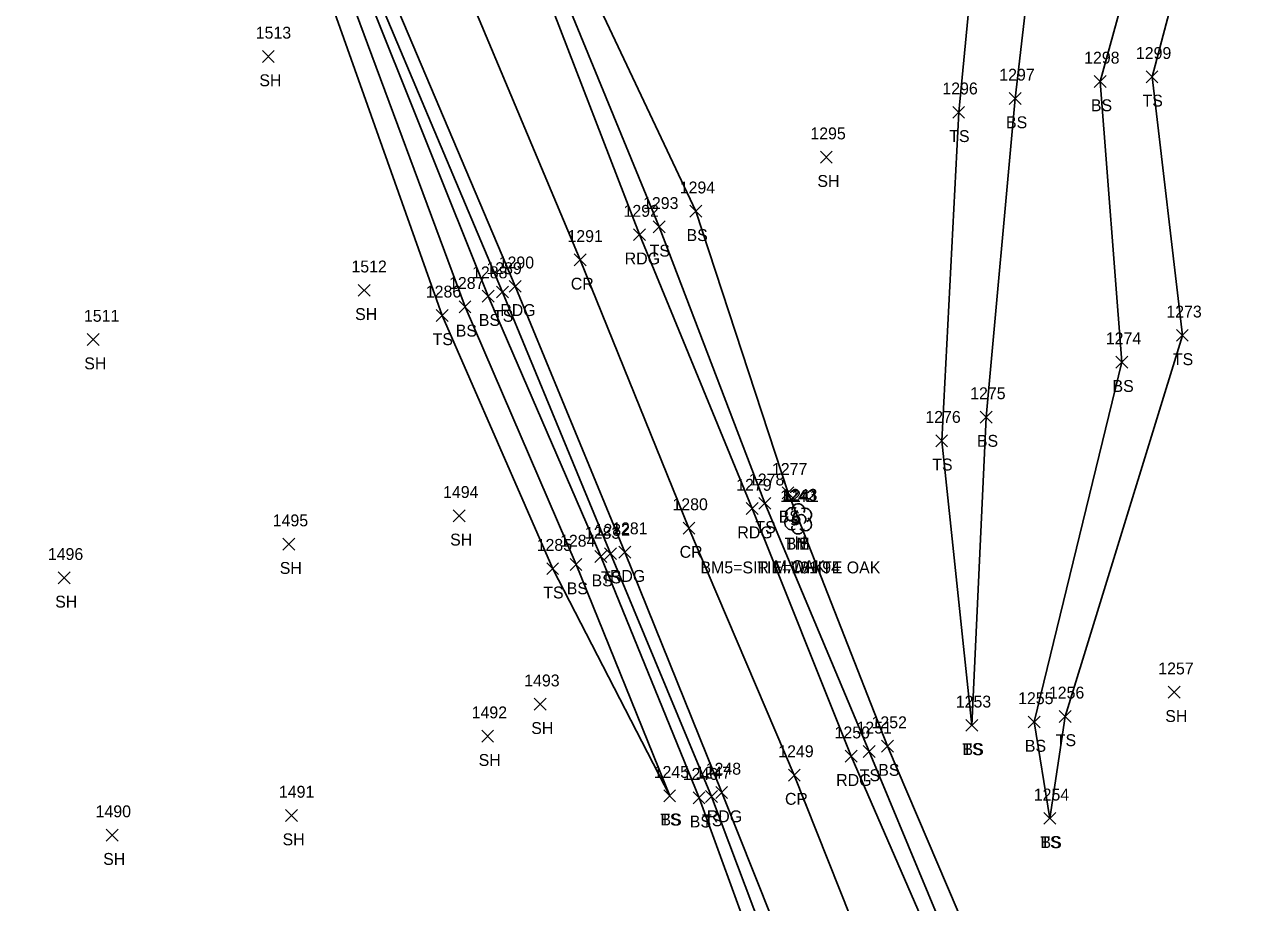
# Model space of a CAD drawing. Extents: x 1472233 to 1475777, y 540726 to 543442.
# Drawn here: x 1475192.5 to 1475396.7, y 542619 to 542766.7 of the extents above; entities that cross this region are included whole.
import ezdxf

# ---------------------------------------------------------------- set-up
doc = ezdxf.new("R2010")
doc.units = 0
for name, color, linetype in [('C_A', 7, 'Continuous'), ('C_C', 7, 'Continuous'), ('C_I', 7, 'Continuous'), ('CBP', 7, 'Continuous'), ('CPBM', 7, 'Continuous'), ('L_A', 7, 'Continuous'), ('L_C', 7, 'Continuous'), ('L_I', 7, 'Continuous'), ('L_TIC', 7, 'Continuous'), ('LELB', 7, 'Continuous'), ('LTD', 7, 'Continuous'), ('P_A', 7, 'Continuous'), ('P_I', 7, 'Continuous'), ('P_TIC', 7, 'Continuous'), ('PEU', 7, 'Continuous'), ('PRC', 7, 'Continuous')]:
    doc.layers.add(name, color=color, linetype=linetype)

msp = doc.modelspace()

# ---------------------------------------------------------------- linework, layer by layer
at = {"layer": 'CBP'}
for radius in [0.625, 0.0833]:
    msp.add_circle((1475322.26, 542683.4), radius, dxfattribs=at)
at = {"layer": 'CPBM'}
for p, q in [((1475321.72, 542682.9), (1475321.72, 542683.9)), ((1475321.72, 542683.9), (1475322.72, 542683.9)), ((1475322.22, 542683.4), (1475322.22, 542683.4)), ((1475322.22, 542683.4), (1475322.22, 542683.4)), ((1475322.72, 542683.9), (1475322.72, 542682.9)), ((1475322.72, 542682.9), (1475321.72, 542682.9))]:
    msp.add_line(p, q, dxfattribs=at)
at = {"layer": 'L_TIC'}
for points in [[(1475232.52, 542760.29), (1475234.52, 542762.29)], [(1475234.52, 542760.29), (1475232.52, 542762.29)], [(1475381.09, 542756.87), (1475383.09, 542758.87)], [(1475383.09, 542756.87), (1475381.09, 542758.87)], [(1475372.37, 542756.09), (1475374.37, 542758.09)], [(1475374.37, 542756.09), (1475372.37, 542758.09)], [(1475358.1, 542753.23), (1475360.1, 542755.23)], [(1475360.1, 542753.23), (1475358.1, 542755.23)], [(1475348.59, 542750.91), (1475350.59, 542752.91)], [(1475350.59, 542750.91), (1475348.59, 542752.91)], [(1475326.34, 542743.36), (1475328.34, 542745.36)], [(1475328.34, 542743.36), (1475326.34, 542745.36)], [(1475304.38, 542734.27), (1475306.38, 542736.27)], [(1475306.38, 542734.27), (1475304.38, 542736.27)], [(1475298.22, 542731.65), (1475300.22, 542733.65)], [(1475300.22, 542731.65), (1475298.22, 542733.65)], [(1475248.62, 542720.99), (1475250.62, 542722.99)], [(1475250.62, 542720.99), (1475248.62, 542722.99)], [(1475271.88, 542720.7), (1475273.88, 542722.7)], [(1475273.88, 542720.7), (1475271.88, 542722.7)], [(1475265.59, 542718.21), (1475267.59, 542720.21)], [(1475267.59, 542718.21), (1475265.59, 542720.21)], [(1475269.47, 542720), (1475271.47, 542722)], [(1475271.47, 542720), (1475269.47, 542722)], [(1475261.73, 542716.77), (1475263.73, 542718.77)], [(1475263.73, 542716.77), (1475261.73, 542718.77)], [(1475203.08, 542712.7), (1475205.08, 542714.7)], [(1475205.08, 542712.7), (1475203.08, 542714.7)], [(1475386.19, 542713.41), (1475388.19, 542715.41)], [(1475388.19, 542713.41), (1475386.19, 542715.41)], [(1475376.01, 542708.9), (1475378.01, 542710.9)], [(1475378.01, 542708.9), (1475376.01, 542710.9)], [(1475353.21, 542699.68), (1475355.21, 542701.68)], [(1475355.21, 542699.68), (1475353.21, 542701.68)], [(1475345.73, 542695.7), (1475347.73, 542697.7)], [(1475347.73, 542695.7), (1475345.73, 542697.7)], [(1475319.89, 542686.95), (1475321.89, 542688.95)], [(1475321.89, 542686.95), (1475319.89, 542688.95)], [(1475316.01, 542685.18), (1475318.01, 542687.18)], [(1475318.01, 542685.18), (1475316.01, 542687.18)], [(1475264.59, 542683.08), (1475266.59, 542685.08)], [(1475266.59, 542683.08), (1475264.59, 542685.08)], [(1475235.95, 542678.31), (1475237.95, 542680.31)], [(1475237.95, 542678.31), (1475235.95, 542680.31)], [(1475288.42, 542676.22), (1475290.42, 542678.22)], [(1475290.42, 542676.22), (1475288.42, 542678.22)], [(1475290.06, 542676.72), (1475292.06, 542678.72)], [(1475292.06, 542676.72), (1475290.06, 542678.72)], [(1475280.33, 542674.19), (1475282.33, 542676.19)], [(1475282.33, 542674.19), (1475280.33, 542676.19)], [(1475284.25, 542674.89), (1475286.25, 542676.89)], [(1475286.25, 542674.89), (1475284.25, 542676.89)], [(1475198.2, 542672.65), (1475200.2, 542674.65)], [(1475200.2, 542672.65), (1475198.2, 542674.65)], [(1475384.83, 542653.42), (1475386.83, 542655.42)], [(1475386.83, 542653.42), (1475384.83, 542655.42)], [(1475278.23, 542651.4), (1475280.23, 542653.4)], [(1475280.23, 542651.4), (1475278.23, 542653.4)], [(1475366.5, 542649.36), (1475368.5, 542651.36)], [(1475368.5, 542649.36), (1475366.5, 542651.36)], [(1475350.79, 542647.85), (1475352.79, 542649.85)], [(1475352.79, 542647.85), (1475350.79, 542649.85)], [(1475350.79, 542647.85), (1475352.79, 542649.85)], [(1475352.79, 542647.85), (1475350.79, 542649.85)], [(1475361.27, 542648.42), (1475363.27, 542650.42)], [(1475363.27, 542648.42), (1475361.27, 542650.42)], [(1475269.39, 542646.03), (1475271.39, 542648.03)], [(1475271.39, 542646.03), (1475269.39, 542648.03)], [(1475333.54, 542643.47), (1475335.54, 542645.47)], [(1475335.54, 542643.47), (1475333.54, 542645.47)], [(1475336.62, 542644.37), (1475338.62, 542646.37)], [(1475338.62, 542644.37), (1475336.62, 542646.37)], [(1475300, 542636.02), (1475302, 542638.02)], [(1475302, 542636.02), (1475300, 542638.02)], [(1475300, 542636.02), (1475302, 542638.02)], [(1475302, 542636.02), (1475300, 542638.02)], [(1475304.93, 542635.69), (1475306.93, 542637.69)], [(1475306.93, 542635.69), (1475304.93, 542637.69)], [(1475307.04, 542635.9), (1475309.04, 542637.9)], [(1475309.04, 542635.9), (1475307.04, 542637.9)], [(1475236.42, 542632.69), (1475238.42, 542634.69)], [(1475238.42, 542632.69), (1475236.42, 542634.69)], [(1475363.9, 542632.22), (1475365.9, 542634.22)], [(1475365.9, 542632.22), (1475363.9, 542634.22)], [(1475363.9, 542632.22), (1475365.9, 542634.22)], [(1475365.9, 542632.22), (1475363.9, 542634.22)], [(1475206.26, 542629.4), (1475208.26, 542631.4)], [(1475208.26, 542629.4), (1475206.26, 542631.4)]]:
    msp.add_lwpolyline(points, dxfattribs=at)
at = {"layer": 'LELB'}
for points in [[(1475357.79, 542598.07), (1475337.62, 542645.37), (1475320.89, 542687.95), (1475305.38, 542735.27), (1475286.48, 542775.3), (1475263.86, 542825.53), (1475247.78, 542864.98), (1475221.45, 542921), (1475204.55, 542963.46), (1475185.95, 543014.43), (1475167.08, 543062.79), (1475146.02, 543122.64), (1475125.78, 543159.9), (1475115.12, 543181.67), (1475104, 543206.85), (1475117.79, 543217.06), (1475138.26, 543230.93), (1475159.43, 543247.18), (1475205.28, 543252.38), (1475241.74, 543258.24), (1475252.93, 543261.2)], [(1475351.79, 542648.85), (1475354.21, 542700.68), (1475359.1, 542754.23), (1475365.39, 542809), (1475353.96, 542862.01), (1475341.44, 542908.94), (1475326.71, 542945.92), (1475320.21, 542980.33), (1475313.2, 543006.73), (1475301.5, 543020.23), (1475276.06, 543044.38), (1475278.13, 543102.62), (1475267.62, 543150.84), (1475263.86, 543210.05), (1475244.31, 543220.04), (1475212.37, 543223.3), (1475177.58, 543227.73), (1475145.13, 543221.3), (1475130.45, 543212.37)], [(1475324.25, 542586.46), (1475305.93, 542636.69), (1475289.42, 542677.22), (1475270.47, 542721), (1475249.52, 542773.39), (1475234.34, 542810.62), (1475215.39, 542852.4), (1475193.59, 542906.64), (1475186.62, 542921.79), (1475174.11, 542950.33), (1475153.39, 542998.42), (1475132.78, 543047.28), (1475103.54, 543102.91), (1475089.72, 543143.3), (1475075.93, 543173.27), (1475073.78, 543179.43), (1475045.44, 543180.49), (1475026.91, 543174.69), (1475000.68, 543175.19), (1474987.24, 543167.85), (1474972.18, 543161.15)], [(1475351.79, 542648.85), (1475346.73, 542696.7), (1475349.59, 542751.91), (1475354.71, 542805.07), (1475344.63, 542859.57), (1475333.33, 542906.09), (1475320.02, 542943.8), (1475311.36, 542980.78), (1475299.81, 543004.76), (1475278.98, 543018.33)], [(1475354.38, 542596.74), (1475334.54, 542644.47), (1475317.01, 542686.18), (1475299.22, 542732.65), (1475282.59, 542773.23), (1475260.68, 542824.75), (1475243.72, 542863.81), (1475219.58, 542919.95), (1475201.2, 542962.5), (1475181, 543011.96)], [(1475326.62, 542587.53), (1475308.04, 542636.9), (1475291.06, 542677.72), (1475272.88, 542721.7), (1475251.01, 542773.52), (1475235.66, 542812.15), (1475217.9, 542853.12), (1475195.05, 542907.44), (1475188.13, 542922.31)], [(1475364.9, 542633.22), (1475362.27, 542649.42), (1475377.01, 542709.9), (1475373.37, 542757.09), (1475384.1, 542796.05), (1475405.58, 542816.87), (1475452.12, 542824.11), (1475494.38, 542834.77), (1475545.07, 542839.71), (1475588.17, 542847.33), (1475639.9, 542853.98)], [(1475301, 542637.02), (1475281.33, 542675.19), (1475262.73, 542717.77), (1475243.45, 542772.12), (1475229.03, 542807.63), (1475209.66, 542850.43)], [(1475301, 542637.02), (1475285.25, 542675.89), (1475266.59, 542719.21), (1475246.71, 542772.84), (1475232.07, 542810.18), (1475209.66, 542850.43)], [(1475364.9, 542633.22), (1475367.5, 542650.36), (1475387.19, 542714.41), (1475382.09, 542757.87), (1475390.97, 542791.46), (1475406.78, 542809.5), (1475453.92, 542817.47), (1475495.55, 542828.13), (1475546.23, 542831.61), (1475589.95, 542839.98), (1475641.65, 542845.64)]]:
    msp.add_lwpolyline(points, dxfattribs=at)
at = {"layer": 'LTD'}
msp.add_line((1475322.57, 542683.61), (1475322.57, 542683.61), dxfattribs=at)
msp.add_line((1475322.57, 542683.61), (1475322.57, 542683.61), dxfattribs=at)
msp.add_arc((1475322.62, 542685.05), 1.05, 335.5272, 180.9563, dxfattribs=at)
for centre, major_axis, ratio, start_param, end_param in [((1475321.78, 542684.28), (1.21, -0.51), 0.895232, 1.570796, 4.712389), ((1475323.61, 542684.2), (-1.14, -0.48), 0.949671, 1.570796, 4.712389), ((1475321.49, 542682.9), (0.58, -1.04), 0.959034, 3.141593, 6.283185), ((1475322.36, 542684.07), (-0.208, -0.792), 0.645439, 3.141593, 6.283185), ((1475323.07, 542683.45), (-0.5, 0.667), 0.989748, 3.141593, 6.283185), ((1475323.57, 542682.78), (-1.09, 0.79), 0.841452, 1.570796, 4.712389), ((1475322.57, 542682.11), (0.26, 1.06), 0.942809, 1.570796, 4.712389), ((1475322.11, 542682.86), (-0.625, -0.083), 0.423636, 0, 3.141593)]:
    msp.add_ellipse(centre, major_axis=major_axis, ratio=ratio, start_param=start_param, end_param=end_param, dxfattribs=at)
at = {"layer": 'P_TIC'}
for points in [[(1475294.94, 542730.34), (1475296.94, 542732.34)], [(1475296.94, 542730.34), (1475294.94, 542732.34)], [(1475284.94, 542726.1), (1475286.94, 542728.1)], [(1475286.94, 542726.1), (1475284.94, 542728.1)], [(1475274.03, 542721.66), (1475276.03, 542723.66)], [(1475276.03, 542721.66), (1475274.03, 542723.66)], [(1475313.88, 542684.29), (1475315.88, 542686.29)], [(1475315.88, 542684.29), (1475313.88, 542686.29)], [(1475303.24, 542681.02), (1475305.24, 542683.02)], [(1475305.24, 542681.02), (1475303.24, 542683.02)], [(1475292.45, 542676.97), (1475294.45, 542678.97)], [(1475294.45, 542676.97), (1475292.45, 542678.97)], [(1475330.5, 542642.66), (1475332.5, 542644.66)], [(1475332.5, 542642.66), (1475330.5, 542644.66)], [(1475320.95, 542639.5), (1475322.95, 542641.5)], [(1475322.95, 542639.5), (1475320.95, 542641.5)], [(1475308.74, 542636.56), (1475310.74, 542638.56)], [(1475310.74, 542636.56), (1475308.74, 542638.56)]]:
    msp.add_lwpolyline(points, dxfattribs=at)
at = {"layer": 'PEU'}
for points in [[(1475500.74, 542247.44), (1475483.72, 542285.1), (1475468.33, 542320.31), (1475452.99, 542356.73), (1475435.12, 542399.51), (1475417.65, 542439.86), (1475393.18, 542498.17), (1475371.46, 542549.57), (1475352.22, 542595.99), (1475331.5, 542643.66), (1475314.88, 542685.29), (1475295.94, 542731.34), (1475280.16, 542772.22), (1475258.36, 542823.21), (1475241.93, 542862.67), (1475217.41, 542918.69), (1475198.88, 542961.72), (1475177.58, 543009.96), (1475156.54, 543059.07), (1475132.79, 543115.63), (1475115.44, 543155.27)], [(1475479.12, 542237.85), (1475461.93, 542278.83), (1475446.81, 542314.13), (1475433.04, 542347.65), (1475413.19, 542392.06), (1475396.09, 542432.46), (1475370.67, 542491.66), (1475350.46, 542540.4), (1475329.23, 542588.78), (1475309.74, 542637.56), (1475293.45, 542677.97), (1475275.03, 542722.66), (1475253.25, 542774.01), (1475237.56, 542813.36), (1475220.2, 542854.42), (1475196.99, 542908.72), (1475177.68, 542952.09), (1475158.12, 543000.84), (1475137.1, 543050.15), (1475113.34, 543107.63), (1475097.32, 543147.51)]]:
    msp.add_lwpolyline(points, dxfattribs=at)
at = {"layer": 'PRC'}
msp.add_lwpolyline([(1475340.99, 542592.55), (1475321.95, 542640.5), (1475304.24, 542682.02), (1475285.94, 542727.1), (1475264.52, 542778.11), (1475248.03, 542818.3), (1475231.01, 542858.29), (1475206.98, 542914.26), (1475189.62, 542957.63), (1475167.76, 543005.52), (1475147.33, 543055.02), (1475123.61, 543111.78), (1475106.14, 543150.71), (1475094.93, 543179.64), (1475085.95, 543198.87), (1475073.06, 543228.65), (1475063.84, 543250.07), (1475052.92, 543275.83), (1475038.81, 543308.89), (1475018.14, 543355.82)], dxfattribs=at)

# ---------------------------------------------------------------- texts
at = {"layer": 'C_A'}
for s, p in [('TIE', (1475320.34, 542678.4)), ('BM', (1475320.53, 542678.4))]:
    msp.add_text(s, height=2, dxfattribs=at).set_placement(p)
at = {"layer": 'C_C'}
for s, p in [('BM5=SIR M.WHITE OAK', (1475306.17, 542674.4)), ('TIE=131.94', (1475315.72, 542674.4))]:
    msp.add_text(s, height=2, dxfattribs=at).set_placement(p)
at = {"layer": 'C_I'}
for s, p in [('1242', (1475319.57, 542686.4)), ('1241', (1475320.09, 542686.4))]:
    msp.add_text(s, height=2, dxfattribs=at).set_placement(p)
at = {"layer": 'L_A'}
for s, p in [('SH', (1475232.01, 542756.29)), ('TS', (1475380.49, 542752.87)), ('BS', (1475371.81, 542752.09)), ('BS', (1475357.54, 542749.23)), ('TS', (1475348, 542746.91)), ('SH', (1475325.83, 542739.36)), ('BS', (1475303.83, 542730.27)), ('TS', (1475297.62, 542727.65)), ('SH', (1475248.11, 542716.99)), ('BS', (1475268.91, 542716)), ('TS', (1475271.29, 542716.7)), ('BS', (1475265.03, 542714.21)), ('TS', (1475261.14, 542712.77)), ('SH', (1475202.57, 542708.7)), ('TS', (1475385.6, 542709.41)), ('BS', (1475375.45, 542704.9)), ('BS', (1475352.65, 542695.68)), ('TS', (1475345.14, 542691.7)), ('BS', (1475319.33, 542682.95)), ('TS', (1475315.42, 542681.18)), ('SH', (1475264.08, 542679.08)), ('H', (1475322.01, 542678.61)), ('SH', (1475235.44, 542674.31)), ('BS', (1475287.86, 542672.22)), ('TS', (1475289.47, 542672.72)), ('TS', (1475279.74, 542670.19)), ('BS', (1475283.69, 542670.89)), ('SH', (1475197.68, 542668.65)), ('SH', (1475384.32, 542649.42)), ('SH', (1475277.72, 542647.4)), ('TS', (1475365.91, 542645.36)), ('TS', (1475350.2, 542643.85)), ('BS', (1475350.23, 542643.85)), ('BS', (1475360.71, 542644.42)), ('SH', (1475268.88, 542642.03)), ('BS', (1475336.06, 542640.37)), ('TS', (1475332.95, 542639.47)), ('TS', (1475299.4, 542632.02)), ('BS', (1475299.44, 542632.02)), ('BS', (1475304.37, 542631.69)), ('TS', (1475306.45, 542631.9)), ('SH', (1475235.91, 542628.69)), ('TS', (1475363.31, 542628.22)), ('BS', (1475363.34, 542628.22)), ('SH', (1475205.75, 542625.4))]:
    msp.add_text(s, height=2, dxfattribs=at).set_placement(p)
at = {"layer": 'L_C'}
msp.add_text('M.OAK', height=2, dxfattribs=at).set_placement((1475318.49, 542674.61))
at = {"layer": 'L_I'}
for s, p in [('1513', (1475231.4, 542764.29)), ('1299', (1475379.38, 542760.87)), ('1298', (1475370.68, 542760.09)), ('1297', (1475356.41, 542757.23)), ('1296', (1475346.84, 542754.91)), ('1295', (1475324.65, 542747.36)), ('1294', (1475302.69, 542738.27)), ('1293', (1475296.52, 542735.65)), ('1512', (1475247.49, 542724.99)), ('1289', (1475270.18, 542724.7)), ('1287', (1475263.9, 542722.21)), ('1288', (1475267.77, 542724)), ('1286', (1475259.99, 542720.77)), ('1511', (1475202.52, 542716.7)), ('1273', (1475384.5, 542717.41)), ('1274', (1475374.32, 542712.9)), ('1275', (1475351.52, 542703.68)), ('1276', (1475343.98, 542699.7)), ('1277', (1475318.19, 542690.95)), ('1278', (1475314.32, 542689.18)), ('1494', (1475262.9, 542687.08)), ('1243', (1475319.88, 542686.61)), ('1495', (1475234.26, 542682.31)), ('1283', (1475286.73, 542680.22)), ('1282', (1475288.37, 542680.72)), ('1285', (1475278.63, 542678.19)), ('1284', (1475282.56, 542678.89)), ('1496', (1475196.45, 542676.65)), ('1257', (1475383.14, 542657.42)), ('1493', (1475276.54, 542655.4)), ('1256', (1475364.75, 542653.36)), ('1253', (1475349.1, 542651.85)), ('1253', (1475349.1, 542651.85)), ('1255', (1475359.58, 542652.42)), ('1492', (1475267.7, 542650.03)), ('1251', (1475332.41, 542647.47)), ('1252', (1475334.93, 542648.37)), ('1245', (1475298.3, 542640.02)), ('1245', (1475298.3, 542640.02)), ('1246', (1475303.18, 542639.69)), ('1247', (1475305.35, 542639.9)), ('1491', (1475235.3, 542636.69)), ('1254', (1475362.21, 542636.22)), ('1254', (1475362.21, 542636.22)), ('1490', (1475204.48, 542633.4))]:
    msp.add_text(s, height=2, dxfattribs=at).set_placement(p)
at = {"layer": 'P_A'}
for s, p in [('RDG', (1475293.43, 542726.34)), ('CR', (1475284.37, 542722.1)), ('RDG', (1475272.51, 542717.66)), ('RDG', (1475312.37, 542680.29)), ('CR', (1475302.67, 542677.02)), ('RDG', (1475290.94, 542672.97)), ('RDG', (1475328.99, 542638.66)), ('CR', (1475320.38, 542635.5)), ('RDG', (1475307.23, 542632.56))]:
    msp.add_text(s, height=2, dxfattribs=at).set_placement(p)
at = {"layer": 'P_I'}
for s, p in [('1292', (1475293.24, 542734.34)), ('1291', (1475283.81, 542730.1)), ('1290', (1475272.25, 542725.66)), ('1279', (1475312.18, 542688.29)), ('1280', (1475301.46, 542685.02)), ('1281', (1475291.32, 542680.97)), ('1250', (1475328.72, 542646.66)), ('1249', (1475319.25, 542643.5)), ('1248', (1475307.05, 542640.56))]:
    msp.add_text(s, height=2, dxfattribs=at).set_placement(p)

doc.saveas('drawing.dxf')
